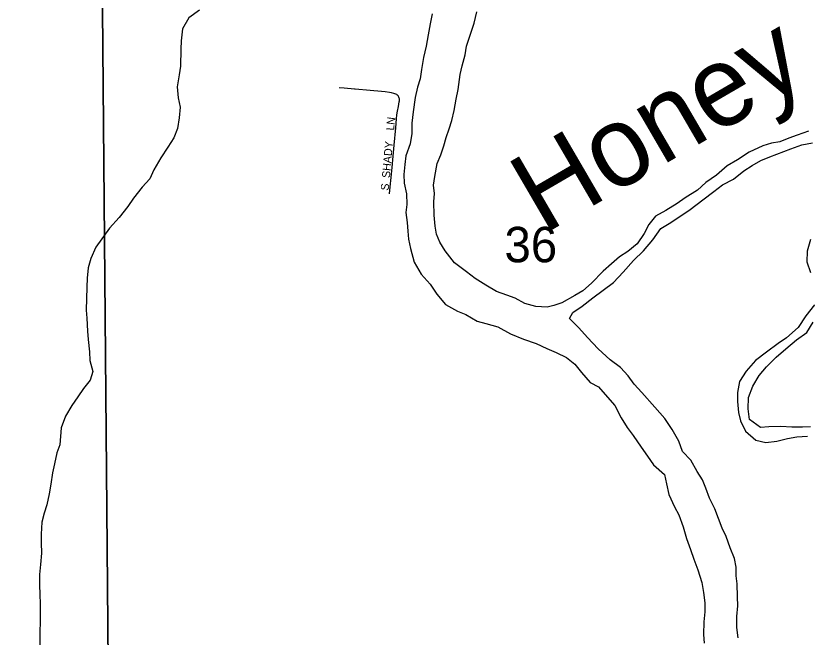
# Model space of a CAD drawing. Extents: x 1772825 to 1773716, y 1138558 to 1139032.
# Drawn here: x 1772827.4251 to 1772827.8929, y 1138561.147 to 1138561.5144 of the extents above; entities that cross this region are included whole.
import ezdxf

# ---------------------------------------------------------------- set-up
doc = ezdxf.new("R2010")
doc.units = 0
for name, color, linetype in [('GM_X_Major_River', 7, 'Continuous'), ('GM_X_Major_River_Text', 7, 'Continuous'), ('GM_X_Minor_River', 7, 'Continuous'), ('GM_X_Section', 7, 'Continuous'), ('GM_X_Section_Text', 7, 'Continuous'), ('GM_X_Township_Subdivision', 7, 'Continuous'), ('GM_X_Township_Subdivision_Text', 7, 'Continuous')]:
    doc.layers.add(name, color=color, linetype=linetype)

msp = doc.modelspace()

# ---------------------------------------------------------------- linework, layer by layer
at = {"layer": 'GM_X_Major_River'}
for points in [[(1772827.6713, 1138561.51554), (1772827.67012, 1138561.50967), (1772827.66894, 1138561.50323), (1772827.66775, 1138561.4966), (1772827.66618, 1138561.48978), (1772827.66499, 1138561.48277), (1772827.66419, 1138561.47727), (1772827.66245, 1138561.47235), (1772827.66108, 1138561.4661), (1772827.65988, 1138561.45776), (1772827.65926, 1138561.45093), (1772827.65922, 1138561.44486), (1772827.65822, 1138561.4388), (1772827.6557, 1138561.43161), (1772827.6551, 1138561.42649), (1772827.65449, 1138561.42061), (1772827.65464, 1138561.41549), (1772827.65611, 1138561.40922), (1772827.65625, 1138561.40295), (1772827.65565, 1138561.39821), (1772827.65637, 1138561.39233), (1772827.6569, 1138561.3872), (1772827.65724, 1138561.38245), (1772827.65834, 1138561.37694), (1772827.66056, 1138561.36877), (1772827.66468, 1138561.36172), (1772827.66995, 1138561.3558), (1772827.67389, 1138561.34988), (1772827.67916, 1138561.34377), (1772827.68615, 1138561.33974), (1772827.69107, 1138561.3378), (1772827.69787, 1138561.33396), (1772827.70298, 1138561.33259)], [(1772827.67582, 1138561.38061), (1772827.67377, 1138561.38537), (1772827.67305, 1138561.39012), (1772827.67233, 1138561.39657), (1772827.6722, 1138561.40454), (1772827.67262, 1138561.40947), (1772827.67208, 1138561.41422), (1772827.67269, 1138561.41953), (1772827.67407, 1138561.42711), (1772827.67639, 1138561.43221), (1772827.67814, 1138561.43751), (1772827.6795, 1138561.44243), (1772827.68124, 1138561.44754), (1772827.6828, 1138561.45246), (1772827.68417, 1138561.45853), (1772827.68536, 1138561.46516), (1772827.68654, 1138561.47084), (1772827.68774, 1138561.47975), (1772827.68891, 1138561.48486), (1772827.69067, 1138561.4913), (1772827.69147, 1138561.49642), (1772827.69612, 1138561.51004), (1772827.69769, 1138561.51686)], [(1772827.89373, 1138561.44631), (1772827.88707, 1138561.4439), (1772827.88213, 1138561.44204), (1772827.8768, 1138561.43999), (1772827.87186, 1138561.43908), (1772827.86673, 1138561.4376), (1772827.85854, 1138561.43387), (1772827.85168, 1138561.42937), (1772827.84558, 1138561.42581), (1772827.83928, 1138561.42017), (1772827.83299, 1138561.41585), (1772827.82802, 1138561.41133), (1772827.82078, 1138561.40683), (1772827.81601, 1138561.40345), (1772827.80934, 1138561.39933), (1772827.80324, 1138561.39596), (1772827.79922, 1138561.39106), (1772827.79653, 1138561.38577), (1772827.79231, 1138561.37954), (1772827.78696, 1138561.37503), (1772827.78201, 1138561.37203), (1772827.77724, 1138561.36789), (1772827.77227, 1138561.36337), (1772827.76539, 1138561.3564), (1772827.76023, 1138561.35189), (1772827.75547, 1138561.34908), (1772827.74785, 1138561.34477), (1772827.74309, 1138561.3431)], [(1772827.75445, 1138561.33912), (1772827.75998, 1138561.34279), (1772827.76627, 1138561.34767), (1772827.77848, 1138561.35669), (1772827.78422, 1138561.3629), (1772827.79015, 1138561.36969), (1772827.79607, 1138561.37553), (1772827.80162, 1138561.38193), (1772827.80642, 1138561.38873), (1772827.81137, 1138561.39173), (1772827.81823, 1138561.39623), (1772827.82376, 1138561.39998), (1772827.8312, 1138561.40562), (1772827.83769, 1138561.4105), (1772827.84284, 1138561.41445), (1772827.84932, 1138561.41781), (1772827.85543, 1138561.42289), (1772827.86038, 1138561.42589), (1772827.86552, 1138561.42888), (1772827.87085, 1138561.43112), (1772827.88322, 1138561.43577), (1772827.88969, 1138561.43819), (1772827.89615, 1138561.43928)], [(1772827.74309, 1138561.3431), (1772827.73919, 1138561.34217), (1772827.73246, 1138561.34261), (1772827.72603, 1138561.34437), (1772827.72036, 1138561.34745), (1772827.71544, 1138561.34919), (1772827.70919, 1138561.35152), (1772827.70296, 1138561.35517), (1772827.69654, 1138561.3592), (1772827.69144, 1138561.36303), (1772827.68446, 1138561.3684), (1772827.67882, 1138561.37546), (1772827.67582, 1138561.38061)], [(1772827.89497, 1138561.38218), (1772827.89283, 1138561.37536), (1772827.89279, 1138561.36891), (1772827.89483, 1138561.36264)], [(1772827.89716, 1138561.34364), (1772827.89218, 1138561.33704), (1772827.88757, 1138561.33025), (1772827.8807, 1138561.32404), (1772827.87574, 1138561.32066), (1772827.86887, 1138561.31559), (1772827.86239, 1138561.3107), (1772827.85684, 1138561.3043), (1772827.85281, 1138561.29826), (1772827.85181, 1138561.29181), (1772827.85177, 1138561.28631), (1772827.85229, 1138561.27986), (1772827.8534, 1138561.27491), (1772827.85639, 1138561.26882), (1772827.86261, 1138561.26346), (1772827.86848, 1138561.26209), (1772827.87494, 1138561.26299), (1772827.88121, 1138561.26446), (1772827.88672, 1138561.26556), (1772827.89317, 1138561.26589)], [(1772827.85208, 1138561.14667), (1772827.85136, 1138561.15275), (1772827.85141, 1138561.1592), (1772827.85184, 1138561.16564), (1772827.85169, 1138561.17096), (1772827.85155, 1138561.17855), (1772827.85102, 1138561.18329), (1772827.85087, 1138561.18842), (1772827.84995, 1138561.19355), (1772827.84735, 1138561.19983), (1772827.84493, 1138561.20649), (1772827.84269, 1138561.21144), (1772827.83822, 1138561.22285), (1772827.83523, 1138561.22914), (1772827.833, 1138561.23523), (1772827.83094, 1138561.23998), (1772827.82794, 1138561.24494), (1772827.8242, 1138561.25161), (1772827.81911, 1138561.25677), (1772827.81707, 1138561.26286), (1772827.81314, 1138561.26991), (1772827.80882, 1138561.27639), (1772827.8028, 1138561.28308), (1772827.79508, 1138561.29167), (1772827.79057, 1138561.29664), (1772827.787, 1138561.3016), (1772827.78248, 1138561.30657), (1772827.77644, 1138561.31098), (1772827.76928, 1138561.31748), (1772827.76307, 1138561.32417), (1772827.75798, 1138561.3299), (1772827.75233, 1138561.33544), (1772827.75445, 1138561.33912)], [(1772827.70298, 1138561.33259), (1772827.70999, 1138561.33045), (1772827.71755, 1138561.32641), (1772827.72511, 1138561.32332), (1772827.73268, 1138561.3206), (1772827.73892, 1138561.31771), (1772827.7446, 1138561.31539), (1772827.75065, 1138561.3125), (1772827.75555, 1138561.30848), (1772827.7595, 1138561.30351), (1772827.76458, 1138561.29759), (1772827.76949, 1138561.29509), (1772827.77495, 1138561.28898), (1772827.77928, 1138561.28401), (1772827.78302, 1138561.27677), (1772827.78658, 1138561.27106), (1772827.78996, 1138561.26629), (1772827.79485, 1138561.25942), (1772827.79841, 1138561.25408), (1772827.80198, 1138561.24893), (1772827.80858, 1138561.24319), (1772827.80968, 1138561.23768), (1772827.81115, 1138561.23141), (1772827.81451, 1138561.22417), (1772827.81713, 1138561.21941), (1772827.81955, 1138561.21237), (1772827.82158, 1138561.20534), (1772827.824, 1138561.19887), (1772827.82586, 1138561.19316), (1772827.82828, 1138561.18688), (1772827.83069, 1138561.17928), (1772827.83159, 1138561.17339), (1772827.8325, 1138561.16731), (1772827.83246, 1138561.162), (1772827.83185, 1138561.15612), (1772827.8316, 1138561.14872), (1772827.83194, 1138561.14341)], [(1772827.89492, 1138561.27138), (1772827.89018, 1138561.27122), (1772827.88392, 1138561.27127), (1772827.87728, 1138561.2717), (1772827.87026, 1138561.27137), (1772827.86532, 1138561.27103), (1772827.85872, 1138561.27582), (1772827.858, 1138561.28209), (1772827.85824, 1138561.28873), (1772827.86076, 1138561.29554), (1772827.8646, 1138561.30177), (1772827.86881, 1138561.30686), (1772827.87454, 1138561.3127), (1772827.88027, 1138561.31759), (1772827.88657, 1138561.32285), (1772827.89267, 1138561.32717), (1772827.89651, 1138561.3334)]]:
    msp.add_lwpolyline(points, dxfattribs=at)
at = {"layer": 'GM_X_Minor_River'}
msp.add_lwpolyline([(1772827.53358, 1138561.51772), (1772827.52728, 1138561.51321), (1772827.52363, 1138561.50679), (1772827.52282, 1138561.49958), (1772827.52259, 1138561.49465), (1772827.52233, 1138561.4846), (1772827.52172, 1138561.47948), (1772827.52054, 1138561.47247), (1772827.52106, 1138561.46601), (1772827.52216, 1138561.4605), (1772827.52173, 1138561.45406), (1772827.52073, 1138561.4478), (1772827.51842, 1138561.44232), (1772827.51496, 1138561.43684), (1772827.51074, 1138561.43042), (1772827.50671, 1138561.42343), (1772827.5042, 1138561.41814), (1772827.4998, 1138561.41305), (1772827.49463, 1138561.40664), (1772827.49137, 1138561.40173), (1772827.4862, 1138561.39513), (1772827.48046, 1138561.38891), (1772827.47586, 1138561.38249), (1772827.47241, 1138561.37758), (1772827.46933, 1138561.37097), (1772827.46777, 1138561.36547), (1772827.46716, 1138561.35941), (1772827.46712, 1138561.3541), (1772827.46664, 1138561.34044), (1772827.46698, 1138561.33569), (1772827.4675, 1138561.32791), (1772827.46784, 1138561.32297), (1772827.46855, 1138561.31576), (1772827.46889, 1138561.31063), (1772827.47055, 1138561.30417), (1772827.46899, 1138561.29906), (1772827.46516, 1138561.29416), (1772827.46171, 1138561.28906), (1772827.45826, 1138561.28396), (1772827.45442, 1138561.27773), (1772827.4519, 1138561.27073), (1772827.45107, 1138561.26087), (1772827.44933, 1138561.25595), (1772827.44795, 1138561.24951), (1772827.44677, 1138561.2442), (1772827.44578, 1138561.23757), (1772827.44479, 1138561.23189), (1772827.44341, 1138561.22526), (1772827.44186, 1138561.22034), (1772827.44049, 1138561.21503), (1772827.44006, 1138561.20802), (1772827.44002, 1138561.20289), (1772827.44017, 1138561.19663), (1772827.43974, 1138561.19), (1772827.43913, 1138561.18412), (1772827.43908, 1138561.17767), (1772827.43923, 1138561.17273), (1772827.43938, 1138561.16628), (1772827.43918, 1138561.13991)], dxfattribs=at)
at = {"layer": 'GM_X_Section'}
for points in [[(1772827.47523, 1138561.63224), (1772827.98344, 1138561.63939), (1772827.98248, 1138561.13655), (1772827.4796, 1138561.13163)], [(1772826.98127, 1138561.63029), (1772827.47523, 1138561.63224), (1772827.4796, 1138561.13163), (1772827.4741, 1138561.13149), (1772826.97995, 1138561.12764)]]:
    msp.add_lwpolyline(points, close=True, dxfattribs=at)
at = {"layer": 'GM_X_Township_Subdivision'}
for points in [[(1772827.62526, 1138561.47109), (1772827.61924, 1138561.47163), (1772827.61632, 1138561.4719)], [(1772827.64596, 1138561.40924), (1772827.64638, 1138561.41338), (1772827.64693, 1138561.4188), (1772827.64752, 1138561.42471), (1772827.64818, 1138561.43142), (1772827.64883, 1138561.43803), (1772827.64963, 1138561.44831), (1772827.65011, 1138561.4536), (1772827.65039, 1138561.45593), (1772827.65073, 1138561.45807), (1772827.65125, 1138561.4608), (1772827.65179, 1138561.46355), (1772827.65185, 1138561.46411), (1772827.65187, 1138561.46448), (1772827.65185, 1138561.46483), (1772827.65181, 1138561.46532), (1772827.65171, 1138561.46579), (1772827.65157, 1138561.46626), (1772827.65138, 1138561.46665), (1772827.65102, 1138561.46715), (1772827.65058, 1138561.46758), (1772827.65027, 1138561.46784), (1772827.6498, 1138561.46809), (1772827.64923, 1138561.46834), (1772827.64864, 1138561.46853), (1772827.64726, 1138561.46887), (1772827.6459, 1138561.46911), (1772827.64346, 1138561.46942), (1772827.64128, 1138561.46964), (1772827.63465, 1138561.47024), (1772827.62574, 1138561.47104), (1772827.62526, 1138561.47109)]]:
    msp.add_lwpolyline(points, dxfattribs=at)

# ---------------------------------------------------------------- texts
at = {"layer": 'GM_X_Major_River_Text'}
msp.add_text('Honey', height=0.047367, rotation=30.2258, dxfattribs=at).set_placement((1772827.73681, 1138561.38481))
at = {"layer": 'GM_X_Section_Text'}
msp.add_text('36', height=0.020928, rotation=0, dxfattribs=at).set_placement((1772827.71396, 1138561.36873))
at = {"layer": 'GM_X_Township_Subdivision_Text'}
for s, height, rotation, p in [('N', 0.00473, 82.8126, (1772827.64892, 1138561.44979)), ('L', 0.00473, 86.0078, (1772827.64869, 1138561.44654)), ('SHADY', 0.004735, 85.0721, (1772827.6462, 1138561.41838)), ('S', 0.00473, 82.8783, (1772827.64537, 1138561.4109))]:
    msp.add_text(s, height=height, rotation=rotation, dxfattribs=at).set_placement(p)

doc.saveas('drawing.dxf')
